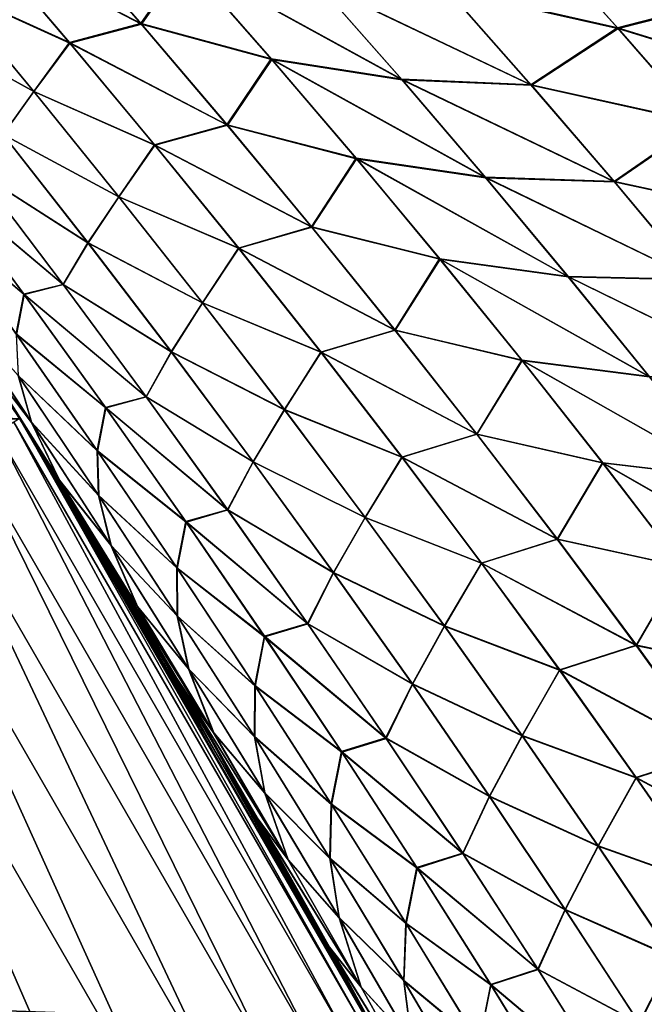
# Model space of a CAD drawing. Header units: metres. Extents: x -24 to 72, y -247 to 22.
# Tile 509 of 573: x 19.08 to 20.48, y 10.61 to 12.82. Entities that reach past the tile are written whole.
import ezdxf

# ---------------------------------------------------------------- set-up
doc = ezdxf.new("R2010")
doc.units = ezdxf.units.M
doc.layers.add('solid_509589_MEDIA_SW0001', color=7, linetype='CONTINUOUS')

msp = doc.modelspace()

# ---------------------------------------------------------------- linework, layer by layer
at = {"layer": 'solid_509589_MEDIA_SW0001'}
for points in [[(-19.081202, 11.923001), (-18.202648, 13.225469), (19.081202, 11.923001)], [(-18.202648, 13.225469), (18.202648, 13.225469), (19.081202, 11.923001)], [(18.987894, 12.071034, 60.585751), (19.081202, 11.923001), (18.202648, 13.225469)], [(19.156738, 13.036815, 64.671028), (19.353125, 12.81122, 64.572174), (18.998333, 12.996465, 64.256775)], [(19.452078, 12.953636, 65.018234), (19.353125, 12.81122, 64.572174), (19.156738, 13.036815, 64.671028)], [(18.999651, 12.995004, 104.745735), (19.354668, 12.809613, 104.430328), (19.158482, 13.034888, 104.331467)], [(19.158482, 13.034888, 104.331467), (19.354668, 12.809613, 104.430328), (19.453772, 12.951845, 103.984108)], [(18.998333, 12.996465, 64.256775), (19.192751, 12.768317, 64.163902), (18.918545, 12.893414, 63.812019)], [(18.919424, 12.892464, 105.190582), (19.193834, 12.767211, 104.838608), (18.999651, 12.995004, 104.745735)], [(19.353125, 12.81122, 64.572174), (19.192751, 12.768317, 64.163902), (18.998333, 12.996465, 64.256775)], [(18.999651, 12.995004, 104.745735), (19.193834, 12.767211, 104.838608), (19.354668, 12.809613, 104.430328)], [(20.235672, 13.011291, 66.111084), (20.423603, 12.801523, 65.992226), (20.039289, 12.888879, 65.707947)], [(20.040953, 12.887288, 103.29406), (20.425438, 12.799911, 103.009712), (20.237549, 13.009456, 102.8909)], [(20.694504, 12.872098, 66.344017), (20.423603, 12.801523, 65.992226), (20.235672, 13.011291, 66.111084)], [(20.237549, 13.009456, 102.8909), (20.425438, 12.799911, 103.009712), (20.697075, 12.869713, 102.658257)], [(19.452078, 12.953636, 65.018234), (19.645815, 12.732071, 64.914757), (19.353125, 12.81122, 64.572174)], [(19.354668, 12.809613, 104.430328), (19.647324, 12.730611, 104.087555), (19.453772, 12.951845, 103.984108)], [(19.938349, 12.685856, 65.255035), (19.645815, 12.732071, 64.914757), (19.452078, 12.953636, 65.018234)], [(19.746834, 12.904012, 65.363503), (19.938349, 12.685856, 65.255035), (19.452078, 12.953636, 65.018234)], [(19.453772, 12.951845, 103.984108), (19.939875, 12.684488, 103.747086), (19.748522, 12.902312, 103.638687)], [(19.453772, 12.951845, 103.984108), (19.647324, 12.730611, 104.087555), (19.939875, 12.684488, 103.747086)], [(20.229038, 12.673532, 65.594101), (19.938349, 12.685856, 65.255035), (19.746834, 12.904012, 65.363503)], [(20.039289, 12.888879, 65.707947), (20.229038, 12.673532, 65.594101), (19.746834, 12.904012, 65.363503)], [(18.918545, 12.893414, 63.812019), (19.112585, 12.658637, 63.723675), (18.849987, 12.80374, 63.370564)], [(18.850649, 12.803027, 105.632263), (19.113211, 12.658058, 105.278931), (18.919424, 12.892464, 105.190582)], [(19.192751, 12.768317, 64.163902), (19.112585, 12.658637, 63.723675), (18.918545, 12.893414, 63.812019)], [(18.919424, 12.892464, 105.190582), (19.113211, 12.658058, 105.278931), (19.193834, 12.767211, 104.838608)], [(19.748522, 12.902312, 103.638687), (20.230574, 12.672265, 103.407822), (20.040953, 12.887288, 103.29406)], [(19.748522, 12.902312, 103.638687), (19.939875, 12.684488, 103.747086), (20.230574, 12.672265, 103.407822)], [(20.423603, 12.801523, 65.992226), (20.229038, 12.673532, 65.594101), (20.039289, 12.888879, 65.707947)], [(20.040953, 12.887288, 103.29406), (20.230574, 12.672265, 103.407822), (20.425438, 12.799911, 103.009712)], [(20.694504, 12.872098, 66.344017), (20.879185, 12.661536, 66.219505), (20.423603, 12.801523, 65.992226)], [(20.425438, 12.799911, 103.009712), (20.881651, 12.659484, 102.782608), (20.697075, 12.869713, 102.658257)], [(19.112585, 12.658637, 63.723675), (19.043734, 12.561901, 63.286469), (18.849987, 12.80374, 63.370564)], [(18.850649, 12.803027, 105.632263), (19.044161, 12.561531, 105.716354), (19.113211, 12.658058, 105.278931)], [(19.353125, 12.81122, 64.572174), (19.546316, 12.583713, 64.473862), (19.192751, 12.768317, 64.163902)], [(19.193834, 12.767211, 104.838608), (19.547611, 12.582497, 104.52858), (19.354668, 12.809613, 104.430328)], [(19.645815, 12.732071, 64.914757), (19.546316, 12.583713, 64.473862), (19.353125, 12.81122, 64.572174)], [(19.354668, 12.809613, 104.430328), (19.547611, 12.582497, 104.52858), (19.647324, 12.730611, 104.087555)], [(20.423603, 12.801523, 65.992226), (20.60861, 12.589476, 65.874207), (20.229038, 12.673532, 65.594101)], [(20.230574, 12.672265, 103.407822), (20.610313, 12.588224, 103.127586), (20.425438, 12.799911, 103.009712)], [(20.879185, 12.661536, 66.219505), (20.60861, 12.589476, 65.874207), (20.423603, 12.801523, 65.992226)], [(20.425438, 12.799911, 103.009712), (20.610313, 12.588224, 103.127586), (20.881651, 12.659484, 102.782608)], [(19.192751, 12.768317, 64.163902), (19.384039, 12.538328, 64.071518), (19.112585, 12.658637, 63.723675)], [(19.113211, 12.658058, 105.278931), (19.384874, 12.537603, 104.930962), (19.193834, 12.767211, 104.838608)], [(19.546316, 12.583713, 64.473862), (19.384039, 12.538328, 64.071518), (19.192751, 12.768317, 64.163902)], [(19.193834, 12.767211, 104.838608), (19.384874, 12.537603, 104.930962), (19.547611, 12.582497, 104.52858)], [(19.645815, 12.732071, 64.914757), (19.836437, 12.508444, 64.811874), (19.546316, 12.583713, 64.473862)], [(19.547611, 12.582497, 104.52858), (19.837717, 12.50738, 104.190338), (19.647324, 12.730611, 104.087555)], [(20.126814, 12.465501, 65.14724), (19.836437, 12.508444, 64.811874), (19.645815, 12.732071, 64.914757)], [(19.938349, 12.685856, 65.255035), (20.126814, 12.465501, 65.14724), (19.645815, 12.732071, 64.914757)], [(19.647324, 12.730611, 104.087555), (20.128132, 12.464534, 103.854752), (19.939875, 12.684488, 103.747086)], [(19.647324, 12.730611, 104.087555), (19.837717, 12.50738, 104.190338), (20.128132, 12.464534, 103.854752)], [(20.415792, 12.455862, 65.480988), (20.126814, 12.465501, 65.14724), (19.938349, 12.685856, 65.255035)], [(20.229038, 12.673532, 65.594101), (20.415792, 12.455862, 65.480988), (19.938349, 12.685856, 65.255035)], [(19.939875, 12.684488, 103.747086), (20.417143, 12.454998, 103.520775), (20.230574, 12.672265, 103.407822)], [(19.939875, 12.684488, 103.747086), (20.128132, 12.464534, 103.854752), (20.417143, 12.454998, 103.520775)], [(20.60861, 12.589476, 65.874207), (20.415792, 12.455862, 65.480988), (20.229038, 12.673532, 65.594101)], [(20.230574, 12.672265, 103.407822), (20.417143, 12.454998, 103.520775), (20.610313, 12.588224, 103.127586)], [(19.112585, 12.658637, 63.723675), (19.303507, 12.421993, 63.635792), (19.043734, 12.561901, 63.286469)], [(19.044161, 12.561531, 105.716354), (19.303917, 12.421754, 105.366768), (19.113211, 12.658058, 105.278931)], [(19.384039, 12.538328, 64.071518), (19.303507, 12.421993, 63.635792), (19.112585, 12.658637, 63.723675)], [(19.113211, 12.658058, 105.278931), (19.303917, 12.421754, 105.366768), (19.384874, 12.537603, 104.930962)], [(19.546316, 12.583713, 64.473862), (19.736416, 12.354078, 64.376099), (19.384039, 12.538328, 64.071518)], [(19.384874, 12.537603, 104.930962), (19.737478, 12.353247, 104.626251), (19.547611, 12.582497, 104.52858)], [(19.836437, 12.508444, 64.811874), (19.736416, 12.354078, 64.376099), (19.546316, 12.583713, 64.473862)], [(19.547611, 12.582497, 104.52858), (19.737478, 12.353247, 104.626251), (19.837717, 12.50738, 104.190338)], [(20.60861, 12.589476, 65.874207), (20.79076, 12.37494, 65.756981), (20.415792, 12.455862, 65.480988)], [(20.417143, 12.454998, 103.520775), (20.792292, 12.374102, 103.244621), (20.610313, 12.588224, 103.127586)], [(19.043734, 12.561901, 63.286469), (19.234285, 12.318279, 63.202862), (18.988373, 12.47529, 62.851589)], [(18.988447, 12.475335, 106.151382), (19.234535, 12.318201, 105.799911), (19.044161, 12.561531, 105.716354)], [(19.303507, 12.421993, 63.635792), (19.234285, 12.318279, 63.202862), (19.043734, 12.561901, 63.286469)], [(19.044161, 12.561531, 105.716354), (19.234535, 12.318201, 105.799911), (19.303917, 12.421754, 105.366768)], [(19.384039, 12.538328, 64.071518), (19.572287, 12.306323, 63.979626), (19.303507, 12.421993, 63.635792)], [(19.303917, 12.421754, 105.366768), (19.572916, 12.305942, 105.022774), (19.384874, 12.537603, 104.930962)], [(19.736416, 12.354078, 64.376099), (19.572287, 12.306323, 63.979626), (19.384039, 12.538328, 64.071518)], [(19.384874, 12.537603, 104.930962), (19.572916, 12.305942, 105.022774), (19.737478, 12.353247, 104.626251)], [(19.836437, 12.508444, 64.811874), (20.024044, 12.282543, 64.709587), (19.736416, 12.354078, 64.376099)], [(19.737478, 12.353247, 104.626251), (20.02511, 12.281865, 104.292503), (19.837717, 12.50738, 104.190338)], [(20.312326, 12.242734, 65.040092), (20.024044, 12.282543, 64.709587), (19.836437, 12.508444, 64.811874)], [(20.126814, 12.465501, 65.14724), (20.312326, 12.242734, 65.040092), (19.836437, 12.508444, 64.811874)], [(19.837717, 12.50738, 104.190338), (20.313446, 12.242159, 103.961746), (20.128132, 12.464534, 103.854752)], [(19.837717, 12.50738, 104.190338), (20.02511, 12.281865, 104.292503), (20.313446, 12.242159, 103.961746)], [(18.903646, 12.456263, 106.566841), (19.178392, 12.224708, 106.23085), (18.988447, 12.475335, 106.151382)], [(18.988373, 12.47529, 62.851589), (19.178452, 12.22442, 62.772057), (18.904037, 12.455635, 62.436226)], [(19.234285, 12.318279, 63.202862), (19.178452, 12.22442, 62.772057), (18.988373, 12.47529, 62.851589)], [(18.988447, 12.475335, 106.151382), (19.178392, 12.224708, 106.23085), (19.234535, 12.318201, 105.799911)], [(20.599638, 12.235655, 65.368591), (20.312326, 12.242734, 65.040092), (20.126814, 12.465501, 65.14724)], [(20.415792, 12.455862, 65.480988), (20.599638, 12.235655, 65.368591), (20.126814, 12.465501, 65.14724)], [(20.128132, 12.464534, 103.854752), (20.600807, 12.23519, 103.632996), (20.417143, 12.454998, 103.520775)], [(20.128132, 12.464534, 103.854752), (20.313446, 12.242159, 103.961746), (20.600807, 12.23519, 103.632996)], [(18.887438, 12.374303, 107.001686), (19.090511, 12.202958, 106.641243), (18.903646, 12.456263, 106.566841)], [(18.904037, 12.455635, 62.436226), (19.091002, 12.202129, 62.361755), (18.888071, 12.373347, 62.001568)], [(18.903646, 12.456263, 106.566841), (19.090511, 12.202958, 106.641243), (19.178392, 12.224708, 106.23085)], [(19.178452, 12.22442, 62.772057), (19.091002, 12.202129, 62.361755), (18.904037, 12.455635, 62.436226)], [(20.79076, 12.37494, 65.756981), (20.599638, 12.235655, 65.368591), (20.415792, 12.455862, 65.480988)], [(20.417143, 12.454998, 103.520775), (20.600807, 12.23519, 103.632996), (20.792292, 12.374102, 103.244621)], [(19.303507, 12.421993, 63.635792), (19.491295, 12.183434, 63.548439), (19.234285, 12.318279, 63.202862)], [(19.234535, 12.318201, 105.799911), (19.491543, 12.183485, 105.454048), (19.303917, 12.421754, 105.366768)], [(19.572287, 12.306323, 63.979626), (19.491295, 12.183434, 63.548439), (19.303507, 12.421993, 63.635792)], [(19.303917, 12.421754, 105.366768), (19.491543, 12.183485, 105.454048), (19.572916, 12.305942, 105.022774)], [(18.887438, 12.374303, 107.001686), (19.073174, 12.11361, 107.072319), (19.090511, 12.202958, 106.641243)], [(19.091002, 12.202129, 62.361755), (19.073874, 12.112495, 61.930836), (18.888071, 12.373347, 62.001568)], [(19.736416, 12.354078, 64.376099), (19.923456, 12.12221, 64.278923), (19.572287, 12.306323, 63.979626)], [(19.572916, 12.305942, 105.022774), (19.924335, 12.121712, 104.723312), (19.737478, 12.353247, 104.626251)], [(20.024044, 12.282543, 64.709587), (19.923456, 12.12221, 64.278923), (19.736416, 12.354078, 64.376099)], [(19.737478, 12.353247, 104.626251), (19.924335, 12.121712, 104.723312), (20.02511, 12.281865, 104.292503)], [(19.178392, 12.224708, 106.23085), (19.421686, 12.07305, 105.882866), (19.234535, 12.318201, 105.799911)], [(19.234285, 12.318279, 63.202862), (19.421566, 12.072881, 63.119816), (19.178452, 12.22442, 62.772057)], [(19.491295, 12.183434, 63.548439), (19.421566, 12.072881, 63.119816), (19.234285, 12.318279, 63.202862)], [(19.234535, 12.318201, 105.799911), (19.421686, 12.07305, 105.882866), (19.491543, 12.183485, 105.454048)], [(19.572287, 12.306323, 63.979626), (19.757458, 12.072274, 63.888313), (19.491295, 12.183434, 63.548439)], [(19.491543, 12.183485, 105.454048), (19.757931, 12.072186, 105.113976), (19.572916, 12.305942, 105.022774)], [(19.923456, 12.12221, 64.278923), (19.757458, 12.072274, 63.888313), (19.572287, 12.306323, 63.979626)], [(19.572916, 12.305942, 105.022774), (19.757931, 12.072186, 105.113976), (19.924335, 12.121712, 104.723312)], [(20.024044, 12.282543, 64.709587), (20.208652, 12.054274, 64.607933), (19.923456, 12.12221, 64.278923)], [(19.924335, 12.121712, 104.723312), (20.209551, 12.05393, 104.394012), (20.02511, 12.281865, 104.292503)], [(20.494896, 12.017464, 64.933632), (20.208652, 12.054274, 64.607933), (20.024044, 12.282543, 64.709587)], [(20.312326, 12.242734, 65.040092), (20.494896, 12.017464, 64.933632), (20.024044, 12.282543, 64.709587)], [(20.02511, 12.281865, 104.292503), (20.495859, 12.017228, 104.068047), (20.313446, 12.242159, 103.961746)], [(20.02511, 12.281865, 104.292503), (20.209551, 12.05393, 104.394012), (20.495859, 12.017228, 104.068047)], [(20.780592, 12.012803, 65.25695), (20.494896, 12.017464, 64.933632), (20.312326, 12.242734, 65.040092)], [(20.599638, 12.235655, 65.368591), (20.780592, 12.012803, 65.25695), (20.312326, 12.242734, 65.040092)], [(20.313446, 12.242159, 103.961746), (20.781618, 12.012687, 103.744469), (20.600807, 12.23519, 103.632996)], [(20.313446, 12.242159, 103.961746), (20.495859, 12.017228, 104.068047), (20.781618, 12.012687, 103.744469)], [(19.090511, 12.202958, 106.641243), (19.364962, 11.972402, 106.309692), (19.178392, 12.224708, 106.23085)], [(19.178452, 12.22442, 62.772057), (19.36512, 11.971907, 62.693108), (19.091002, 12.202129, 62.361755)], [(19.178392, 12.224708, 106.23085), (19.364962, 11.972402, 106.309692), (19.421686, 12.07305, 105.882866)], [(19.421566, 12.072881, 63.119816), (19.36512, 11.971907, 62.693108), (19.178452, 12.22442, 62.772057)], [(19.073174, 12.11361, 107.072319), (19.273998, 11.948163, 106.715027), (19.090511, 12.202958, 106.641243)], [(19.091002, 12.202129, 62.361755), (19.274557, 11.947167, 62.287861), (19.073874, 12.112495, 61.930836)], [(19.090511, 12.202958, 106.641243), (19.273998, 11.948163, 106.715027), (19.364962, 11.972402, 106.309692)], [(19.36512, 11.971907, 62.693108), (19.274557, 11.947167, 62.287861), (19.091002, 12.202129, 62.361755)], [(18.925472, 12.190689, 107.869942), (19.107473, 11.91524, 107.933342), (19.077524, 12.020238, 107.5028)], [(18.991117, 12.067286, 108.305641), (19.107473, 11.91524, 107.933342), (18.925472, 12.190689, 107.869942)], [(18.9258, 12.190168, 61.13385), (19.107841, 11.91463, 61.070282), (18.991413, 12.066814, 60.698292)], [(19.078085, 12.019328, 61.500603), (19.107841, 11.91463, 61.070282), (18.9258, 12.190168, 61.13385)], [(19.491295, 12.183434, 63.548439), (19.675867, 11.942969, 63.461689), (19.421566, 12.072881, 63.119816)], [(19.421686, 12.07305, 105.882866), (19.675995, 11.94327, 105.54068), (19.491543, 12.183485, 105.454048)], [(19.757458, 12.072274, 63.888313), (19.675867, 11.942969, 63.461689), (19.491295, 12.183434, 63.548439)], [(19.491543, 12.183485, 105.454048), (19.675995, 11.94327, 105.54068), (19.757931, 12.072186, 105.113976)], [(19.073174, 12.11361, 107.072319), (19.255409, 11.851553, 107.142303), (19.273998, 11.948163, 106.715027)], [(19.077524, 12.020238, 107.5028), (19.255409, 11.851553, 107.142303), (19.073174, 12.11361, 107.072319)], [(19.073874, 12.112495, 61.930836), (19.256153, 11.850313, 61.860706), (19.078085, 12.019328, 61.500603)], [(19.274557, 11.947167, 62.287861), (19.256153, 11.850313, 61.860706), (19.073874, 12.112495, 61.930836)], [(19.923456, 12.12221, 64.278923), (20.107359, 11.888118, 64.182419), (19.757458, 12.072274, 63.888313)], [(19.757931, 12.072186, 105.113976), (20.108097, 11.887906, 104.819679), (19.924335, 12.121712, 104.723312)], [(20.208652, 12.054274, 64.607933), (20.107359, 11.888118, 64.182419), (19.923456, 12.12221, 64.278923)], [(19.924335, 12.121712, 104.723312), (20.108097, 11.887906, 104.819679), (20.209551, 12.05393, 104.394012)], [(18.987894, 12.071034, 60.585751), (19.140127, 11.828168, 60.439445), (19.081202, 11.923001)], [(19.170298, 11.784438, 60.638313), (19.140127, 11.828168, 60.439445), (18.987894, 12.071034, 60.585751)], [(18.991413, 12.066814, 60.698292), (19.170298, 11.784438, 60.638313), (18.987894, 12.071034, 60.585751)], [(18.991117, 12.067286, 108.305641), (18.99041, 12.067077, 108.420982), (19.169985, 11.784954, 108.365402)], [(19.14155, 11.825863, 108.566078), (18.99041, 12.067077, 108.420982), (19.081081, 11.923183, 130.73114)], [(19.169985, 11.784954, 108.365402), (18.99041, 12.067077, 108.420982), (19.14155, 11.825863, 108.566078)], [(18.991117, 12.067286, 108.305641), (19.169985, 11.784954, 108.365402), (19.107473, 11.91524, 107.933342)], [(19.107841, 11.91463, 61.070282), (19.170298, 11.784438, 60.638313), (18.991413, 12.066814, 60.698292)], [(19.364962, 11.972402, 106.309692), (19.605513, 11.826094, 105.965157), (19.421686, 12.07305, 105.882866)], [(19.421566, 12.072881, 63.119816), (19.60549, 11.825714, 63.037399), (19.36512, 11.971907, 62.693108)], [(19.675867, 11.942969, 63.461689), (19.60549, 11.825714, 63.037399), (19.421566, 12.072881, 63.119816)], [(19.421686, 12.07305, 105.882866), (19.605513, 11.826094, 105.965157), (19.675995, 11.94327, 105.54068)], [(19.757458, 12.072274, 63.888313), (19.93947, 11.836195, 63.797653), (19.675867, 11.942969, 63.461689)], [(19.675995, 11.94327, 105.54068), (19.939825, 11.836361, 105.204514), (19.757931, 12.072186, 105.113976)], [(20.107359, 11.888118, 64.182419), (19.93947, 11.836195, 63.797653), (19.757458, 12.072274, 63.888313)], [(19.757931, 12.072186, 105.113976), (19.939825, 11.836361, 105.204514), (20.108097, 11.887906, 104.819679)], [(20.208652, 12.054274, 64.607933), (20.390182, 11.823651, 64.507019), (20.107359, 11.888118, 64.182419)], [(20.108097, 11.887906, 104.819679), (20.390951, 11.823597, 104.494781), (20.209551, 12.05393, 104.394012)], [(20.674442, 11.789707, 64.827972), (20.390182, 11.823651, 64.507019), (20.208652, 12.054274, 64.607933)], [(20.494896, 12.017464, 64.933632), (20.674442, 11.789707, 64.827972), (20.208652, 12.054274, 64.607933)], [(20.209551, 12.05393, 104.394012), (20.675285, 11.789763, 104.173553), (20.495859, 12.017228, 104.068047)], [(20.209551, 12.05393, 104.394012), (20.390951, 11.823597, 104.494781), (20.675285, 11.789763, 104.173553)], [(19.077524, 12.020238, 107.5028), (19.258104, 11.750862, 107.569107), (19.255409, 11.851553, 107.142303)], [(19.107473, 11.91524, 107.933342), (19.258104, 11.750862, 107.569107), (19.077524, 12.020238, 107.5028)], [(19.078085, 12.019328, 61.500603), (19.258698, 11.749862, 61.434128), (19.107841, 11.91463, 61.070282)], [(19.256153, 11.850313, 61.860706), (19.258698, 11.749862, 61.434128), (19.078085, 12.019328, 61.500603)], [(19.273998, 11.948163, 106.715027), (19.548065, 11.718422, 106.387848), (19.364962, 11.972402, 106.309692)], [(19.36512, 11.971907, 62.693108), (19.548298, 11.717756, 62.614807), (19.274557, 11.947167, 62.287861)], [(19.364962, 11.972402, 106.309692), (19.548065, 11.718422, 106.387848), (19.605513, 11.826094, 105.965157)], [(19.60549, 11.825714, 63.037399), (19.548298, 11.717756, 62.614807), (19.36512, 11.971907, 62.693108)], [(19.255409, 11.851553, 107.142303), (19.454039, 11.691872, 106.788132), (19.273998, 11.948163, 106.715027)], [(19.274557, 11.947167, 62.287861), (19.454645, 11.690742, 62.214603), (19.256153, 11.850313, 61.860706)], [(19.273998, 11.948163, 106.715027), (19.454039, 11.691872, 106.788132), (19.548065, 11.718422, 106.387848)], [(19.548298, 11.717756, 62.614807), (19.454645, 11.690742, 62.214603), (19.274557, 11.947167, 62.287861)], [(19.675867, 11.942969, 63.461689), (19.85714, 11.700613, 63.375618), (19.60549, 11.825714, 63.037399)], [(19.605513, 11.826094, 105.965157), (19.857178, 11.701124, 105.626617), (19.675995, 11.94327, 105.54068)], [(19.93947, 11.836195, 63.797653), (19.85714, 11.700613, 63.375618), (19.675867, 11.942969, 63.461689)], [(19.675995, 11.94327, 105.54068), (19.857178, 11.701124, 105.626617), (19.939825, 11.836361, 105.204514)], [(-19.866144, 10.563422), (-19.081202, 11.923001), (19.866144, 10.563422)], [(-19.081202, 11.923001), (19.081202, 11.923001), (19.866144, 10.563422)], [(19.068312, 11.915203, 130.963501), (19.030161, 11.891364, 131.192184), (19.813303, 10.534921, 131.192184)], [(19.853024, 10.55604, 130.963501), (19.081081, 11.923183, 130.73114), (19.068312, 11.915203, 130.963501)], [(19.853024, 10.55604, 130.963501), (19.068312, 11.915203, 130.963501), (19.813303, 10.534921, 131.192184)], [(19.14155, 11.825863, 108.566078), (19.081081, 11.923183, 130.73114), (19.866322, 10.56311, 130.73114)], [(19.853024, 10.55604, 130.963501), (19.866322, 10.56311, 130.73114), (19.081081, 11.923183, 130.73114)], [(19.84893, 10.595753, 59.769241), (19.866144, 10.563422), (19.081202, 11.923001)], [(19.714254, 10.844271, 59.895226), (19.84893, 10.595753, 59.769241), (19.081202, 11.923001)], [(19.576023, 11.091858, 60.025181), (19.714254, 10.844271, 59.895226), (19.081202, 11.923001)], [(19.447649, 11.31543, 60.146431), (19.576023, 11.091858, 60.025181), (19.081202, 11.923001)], [(19.434237, 11.33845, 60.159134), (19.447649, 11.31543, 60.146431), (19.081202, 11.923001)], [(19.288925, 11.583928, 60.297192), (19.434237, 11.33845, 60.159134), (19.081202, 11.923001)], [(19.140127, 11.828168, 60.439445), (19.288925, 11.583928, 60.297192), (19.081202, 11.923001)], [(19.107473, 11.91524, 107.933342), (19.285805, 11.638654, 107.996002), (19.258104, 11.750862, 107.569107)], [(19.169985, 11.784954, 108.365402), (19.285805, 11.638654, 107.996002), (19.107473, 11.91524, 107.933342)], [(19.107841, 11.91463, 61.070282), (19.28619, 11.637992, 61.007404), (19.170298, 11.784438, 60.638313)], [(19.258698, 11.749862, 61.434128), (19.28619, 11.637992, 61.007404), (19.107841, 11.91463, 61.070282)], [(19.030161, 11.891364, 131.192184), (18.967272, 11.852066, 131.413147), (19.747826, 10.500106, 131.413147)], [(19.813303, 10.534921, 131.192184), (19.030161, 11.891364, 131.192184), (19.747826, 10.500106, 131.413147)], [(20.107359, 11.888118, 64.182419), (20.28804, 11.651818, 64.086678), (19.93947, 11.836195, 63.797653)], [(19.939825, 11.836361, 105.204514), (20.288666, 11.651855, 104.915268), (20.108097, 11.887906, 104.819679)], [(20.390182, 11.823651, 64.507019), (20.28804, 11.651818, 64.086678), (20.107359, 11.888118, 64.182419)], [(20.108097, 11.887906, 104.819679), (20.288666, 11.651855, 104.915268), (20.390951, 11.823597, 104.494781)], [(18.967272, 11.852066, 131.413147), (18.880695, 11.797969, 131.622665), (19.657688, 10.452178, 131.622665)], [(19.747826, 10.500106, 131.413147), (18.967272, 11.852066, 131.413147), (19.657688, 10.452178, 131.622665)], [(19.255409, 11.851553, 107.142303), (19.434107, 11.58811, 107.211594), (19.454039, 11.691872, 106.788132)], [(19.258104, 11.750862, 107.569107), (19.434107, 11.58811, 107.211594), (19.255409, 11.851553, 107.142303)], [(19.256153, 11.850313, 61.860706), (19.434872, 11.586781, 61.791252), (19.258698, 11.749862, 61.434128)], [(19.454645, 11.690742, 62.214603), (19.434872, 11.586781, 61.791252), (19.256153, 11.850313, 61.860706)], [(19.345425, 11.501077, 60.579067), (19.288925, 11.583928, 60.297192), (19.140127, 11.828168, 60.439445)], [(19.170298, 11.784438, 60.638313), (19.345425, 11.501077, 60.579067), (19.140127, 11.828168, 60.439445)], [(19.28941, 11.583121, 108.707222), (19.14155, 11.825863, 108.566078), (19.866322, 10.56311, 130.73114)], [(19.345119, 11.501599, 108.424377), (19.14155, 11.825863, 108.566078), (19.28941, 11.583121, 108.707222)], [(19.169985, 11.784954, 108.365402), (19.14155, 11.825863, 108.566078), (19.345119, 11.501599, 108.424377)], [(19.548065, 11.718422, 106.387848), (19.785931, 11.577339, 106.04673), (19.605513, 11.826094, 105.965157)], [(19.60549, 11.825714, 63.037399), (19.785986, 11.576782, 62.955677), (19.548298, 11.717756, 62.614807)], [(19.85714, 11.700613, 63.375618), (19.785986, 11.576782, 62.955677), (19.60549, 11.825714, 63.037399)], [(19.605513, 11.826094, 105.965157), (19.785931, 11.577339, 106.04673), (19.857178, 11.701124, 105.626617)], [(19.93947, 11.836195, 63.797653), (20.11824, 11.5981, 63.707722), (19.85714, 11.700613, 63.375618)], [(19.857178, 11.701124, 105.626617), (20.1185, 11.598483, 105.294296), (19.939825, 11.836361, 105.204514)], [(20.28804, 11.651818, 64.086678), (20.11824, 11.5981, 63.707722), (19.93947, 11.836195, 63.797653)], [(19.939825, 11.836361, 105.204514), (20.1185, 11.598483, 105.294296), (20.288666, 11.651855, 104.915268)], [(20.390182, 11.823651, 64.507019), (20.568544, 11.590697, 64.406929), (20.28804, 11.651818, 64.086678)], [(20.288666, 11.651855, 104.915268), (20.569208, 11.590891, 104.594719), (20.390951, 11.823597, 104.494781)], [(20.850878, 11.559485, 64.72319), (20.568544, 11.590697, 64.406929), (20.390182, 11.823651, 64.507019)], [(20.674442, 11.789707, 64.827972), (20.850878, 11.559485, 64.72319), (20.390182, 11.823651, 64.507019)], [(20.390951, 11.823597, 104.494781), (20.851622, 11.559795, 104.278175), (20.675285, 11.789763, 104.173553)], [(20.390951, 11.823597, 104.494781), (20.569208, 11.590891, 104.594719), (20.851622, 11.559795, 104.278175)], [(18.880695, 11.797969, 131.622665), (18.771889, 11.729978, 131.817245), (19.544403, 10.391943, 131.817245)], [(19.657688, 10.452178, 131.622665), (18.880695, 11.797969, 131.622665), (19.544403, 10.391943, 131.817245)], [(19.169985, 11.784954, 108.365402), (19.345119, 11.501599, 108.424377), (19.285805, 11.638654, 107.996002)], [(19.28619, 11.637992, 61.007404), (19.345425, 11.501077, 60.579067), (19.170298, 11.784438, 60.638313)], [(18.771889, 11.729978, 131.817245), (18.64267, 11.649233, 131.993607), (19.409866, 10.32041, 131.993607)], [(19.544403, 10.391943, 131.817245), (18.771889, 11.729978, 131.817245), (19.409866, 10.32041, 131.993607)], [(19.258104, 11.750862, 107.569107), (19.435059, 11.480211, 107.634659), (19.434107, 11.58811, 107.211594)], [(19.285805, 11.638654, 107.996002), (19.435059, 11.480211, 107.634659), (19.258104, 11.750862, 107.569107)], [(19.258698, 11.749862, 61.434128), (19.435658, 11.479159, 61.368366), (19.28619, 11.637992, 61.007404)], [(19.434872, 11.586781, 61.791252), (19.435658, 11.479159, 61.368366), (19.258698, 11.749862, 61.434128)], [(19.454039, 11.691872, 106.788132), (19.72765, 11.462757, 106.465256), (19.548065, 11.718422, 106.387848)], [(19.548298, 11.717756, 62.614807), (19.727936, 11.461956, 62.537235), (19.454645, 11.690742, 62.214603)], [(19.548065, 11.718422, 106.387848), (19.72765, 11.462757, 106.465256), (19.785931, 11.577339, 106.04673)], [(19.785986, 11.576782, 62.955677), (19.727936, 11.461956, 62.537235), (19.548298, 11.717756, 62.614807)], [(19.434107, 11.58811, 107.211594), (19.63059, 11.434065, 106.860512), (19.454039, 11.691872, 106.788132)], [(19.454645, 11.690742, 62.214603), (19.631224, 11.432839, 62.142056), (19.434872, 11.586781, 61.791252)], [(19.454039, 11.691872, 106.788132), (19.63059, 11.434065, 106.860512), (19.72765, 11.462757, 106.465256)], [(19.727936, 11.461956, 62.537235), (19.631224, 11.432839, 62.142056), (19.454645, 11.690742, 62.214603)], [(19.785931, 11.577339, 106.04673), (20.035009, 11.457056, 105.711792), (19.857178, 11.701124, 105.626617)], [(19.85714, 11.700613, 63.375618), (20.035046, 11.456367, 63.290295), (19.785986, 11.576782, 62.955677)], [(20.11824, 11.5981, 63.707722), (20.035046, 11.456367, 63.290295), (19.85714, 11.700613, 63.375618)], [(19.857178, 11.701124, 105.626617), (20.035009, 11.457056, 105.711792), (20.1185, 11.598483, 105.294296)], [(18.64267, 11.649233, 131.993607), (18.495209, 11.55709, 132.148819), (19.256338, 10.238776, 132.148819)], [(19.409866, 10.32041, 131.993607), (18.64267, 11.649233, 131.993607), (19.256338, 10.238776, 132.148819)], [(20.28804, 11.651818, 64.086678), (20.465414, 11.413327, 63.991776), (20.11824, 11.5981, 63.707722)], [(20.1185, 11.598483, 105.294296), (20.465944, 11.413575, 105.01001), (20.288666, 11.651855, 104.915268)], [(20.568544, 11.590697, 64.406929), (20.465414, 11.413327, 63.991776), (20.28804, 11.651818, 64.086678)], [(20.288666, 11.651855, 104.915268), (20.465944, 11.413575, 105.01001), (20.569208, 11.590891, 104.594719)], [(19.285805, 11.638654, 107.996002), (19.46043, 11.360907, 108.057869), (19.435059, 11.480211, 107.634659)], [(19.345119, 11.501599, 108.424377), (19.46043, 11.360907, 108.057869), (19.285805, 11.638654, 107.996002)], [(19.28619, 11.637992, 61.007404), (19.460804, 11.360231, 60.945278), (19.345425, 11.501077, 60.579067)], [(19.435658, 11.479159, 61.368366), (19.460804, 11.360231, 60.945278), (19.28619, 11.637992, 61.007404)], [(20.035009, 11.457056, 105.711792), (20.293882, 11.358558, 105.383263), (20.1185, 11.598483, 105.294296)], [(20.11824, 11.5981, 63.707722), (20.293699, 11.357993, 63.618599), (20.035046, 11.456367, 63.290295)], [(20.465414, 11.413327, 63.991776), (20.293699, 11.357993, 63.618599), (20.11824, 11.5981, 63.707722)], [(20.1185, 11.598483, 105.294296), (20.293882, 11.358558, 105.383263), (20.465944, 11.413575, 105.01001)], [(19.516752, 11.216717, 60.520626), (19.434237, 11.33845, 60.159134), (19.288925, 11.583928, 60.297192)], [(19.345425, 11.501077, 60.579067), (19.516752, 11.216717, 60.520626), (19.288925, 11.583928, 60.297192)], [(19.433889, 11.339046, 108.844215), (19.28941, 11.583121, 108.707222), (19.866322, 10.56311, 130.73114)], [(19.516478, 11.21721, 108.482513), (19.28941, 11.583121, 108.707222), (19.433889, 11.339046, 108.844215)], [(19.345119, 11.501599, 108.424377), (19.28941, 11.583121, 108.707222), (19.516478, 11.21721, 108.482513)], [(19.434107, 11.58811, 107.211594), (19.609222, 11.323261, 107.280098), (19.63059, 11.434065, 106.860512)], [(19.435059, 11.480211, 107.634659), (19.609222, 11.323261, 107.280098), (19.434107, 11.58811, 107.211594)], [(19.434872, 11.586781, 61.791252), (19.609985, 11.321882, 61.722538), (19.435658, 11.479159, 61.368366)], [(19.631224, 11.432839, 62.142056), (19.609985, 11.321882, 61.722538), (19.434872, 11.586781, 61.791252)], [(19.72765, 11.462757, 106.465256), (19.962891, 11.326771, 106.127502), (19.785931, 11.577339, 106.04673)], [(19.785986, 11.576782, 62.955677), (19.963003, 11.326076, 62.874733), (19.727936, 11.461956, 62.537235)], [(19.785931, 11.577339, 106.04673), (19.962891, 11.326771, 106.127502), (20.035009, 11.457056, 105.711792)], [(20.035046, 11.456367, 63.290295), (19.963003, 11.326076, 62.874733), (19.785986, 11.576782, 62.955677)], [(20.568544, 11.590697, 64.406929), (20.74366, 11.355425, 64.307739), (20.465414, 11.413327, 63.991776)], [(20.465944, 11.413575, 105.01001), (20.744232, 11.355832, 104.693748), (20.569208, 11.590891, 104.594719)], [(18.495209, 11.55709, 132.148819), (18.331978, 11.455091, 132.280243), (19.08639, 10.148414, 132.280243)], [(19.256338, 10.238776, 132.148819), (18.495209, 11.55709, 132.148819), (19.08639, 10.148414, 132.280243)], [(19.345119, 11.501599, 108.424377), (19.516478, 11.21721, 108.482513), (19.46043, 11.360907, 108.057869)], [(19.460804, 11.360231, 60.945278), (19.516752, 11.216717, 60.520626), (19.345425, 11.501077, 60.579067)], [(19.435059, 11.480211, 107.634659), (19.608341, 11.208266, 107.699402), (19.609222, 11.323261, 107.280098)], [(19.46043, 11.360907, 108.057869), (19.608341, 11.208266, 107.699402), (19.435059, 11.480211, 107.634659)], [(19.435658, 11.479159, 61.368366), (19.608919, 11.207205, 61.303383), (19.460804, 11.360231, 60.945278)], [(19.609985, 11.321882, 61.722538), (19.608919, 11.207205, 61.303383), (19.435658, 11.479159, 61.368366)], [(19.08639, 10.148414, 132.280243), (18.331978, 11.455091, 132.280243), (18.902872, 10.050835, 132.385696)], [(19.63059, 11.434065, 106.860512), (19.903671, 11.205389, 106.54184), (19.72765, 11.462757, 106.465256)], [(19.727936, 11.461956, 62.537235), (19.903986, 11.204494, 62.460464), (19.631224, 11.432839, 62.142056)], [(19.72765, 11.462757, 106.465256), (19.903671, 11.205389, 106.54184), (19.962891, 11.326771, 106.127502)], [(19.963003, 11.326076, 62.874733), (19.903986, 11.204494, 62.460464), (19.727936, 11.461956, 62.537235)], [(19.962891, 11.326771, 106.127502), (20.209442, 11.211051, 105.79612), (20.035009, 11.457056, 105.711792)], [(20.035046, 11.456367, 63.290295), (20.209534, 11.210224, 63.205803), (19.963003, 11.326076, 62.874733)], [(20.035009, 11.457056, 105.711792), (20.209442, 11.211051, 105.79612), (20.293882, 11.358558, 105.383263)], [(20.293699, 11.357993, 63.618599), (20.209534, 11.210224, 63.205803), (20.035046, 11.456367, 63.290295)], [(19.609222, 11.323261, 107.280098), (19.803616, 11.174722, 106.932076), (19.63059, 11.434065, 106.860512)], [(19.631224, 11.432839, 62.142056), (19.804249, 11.173443, 62.070286), (19.609985, 11.321882, 61.722538)], [(19.63059, 11.434065, 106.860512), (19.803616, 11.174722, 106.932076), (19.903671, 11.205389, 106.54184)], [(19.903986, 11.204494, 62.460464), (19.804249, 11.173443, 62.070286), (19.631224, 11.432839, 62.142056)], [(20.465414, 11.413327, 63.991776), (20.639423, 11.172641, 63.897804), (20.293699, 11.357993, 63.618599)], [(20.293882, 11.358558, 105.383263), (20.639874, 11.173062, 105.103821), (20.465944, 11.413575, 105.01001)], [(20.74366, 11.355425, 64.307739), (20.639423, 11.172641, 63.897804), (20.465414, 11.413327, 63.991776)], [(20.465944, 11.413575, 105.01001), (20.639874, 11.173062, 105.103821), (20.744232, 11.355832, 104.693748)], [(19.46043, 11.360907, 108.057869), (19.631298, 11.081989, 108.118889), (19.608341, 11.208266, 107.699402)], [(19.516478, 11.21721, 108.482513), (19.631298, 11.081989, 108.118889), (19.46043, 11.360907, 108.057869)], [(19.460804, 11.360231, 60.945278), (19.631639, 11.081341, 60.883976), (19.516752, 11.216717, 60.520626)], [(19.608919, 11.207205, 61.303383), (19.631639, 11.081341, 60.883976), (19.460804, 11.360231, 60.945278)], [(20.209442, 11.211051, 105.79612), (20.465925, 11.116574, 105.471344), (20.293882, 11.358558, 105.383263)], [(20.293699, 11.357993, 63.618599), (20.465801, 11.115868, 63.530361), (20.209534, 11.210224, 63.205803)], [(20.639423, 11.172641, 63.897804), (20.465801, 11.115868, 63.530361), (20.293699, 11.357993, 63.618599)], [(20.293882, 11.358558, 105.383263), (20.465925, 11.116574, 105.471344), (20.639874, 11.173062, 105.103821)], [(19.447271, 11.316078, 108.856865), (19.433889, 11.339046, 108.844215), (19.866322, 10.56311, 130.73114)], [(19.516478, 11.21721, 108.482513), (19.433889, 11.339046, 108.844215), (19.447271, 11.316078, 108.856865)], [(19.684229, 10.931354, 60.463055), (19.447649, 11.31543, 60.146431), (19.434237, 11.33845, 60.159134)], [(19.516752, 11.216717, 60.520626), (19.684229, 10.931354, 60.463055), (19.434237, 11.33845, 60.159134)], [(19.574989, 11.093682, 108.977203), (19.447271, 11.316078, 108.856865), (19.866322, 10.56311, 130.73114)], [(19.613785, 11.026163, 108.910973), (19.447271, 11.316078, 108.856865), (19.574989, 11.093682, 108.977203)], [(19.516478, 11.21721, 108.482513), (19.447271, 11.316078, 108.856865), (19.684004, 10.931781, 108.539757)], [(19.613785, 11.026163, 108.910973), (19.684004, 10.931781, 108.539757), (19.447271, 11.316078, 108.856865)], [(19.614103, 11.025595, 60.091969), (19.576023, 11.091858, 60.025181), (19.447649, 11.31543, 60.146431)], [(19.684229, 10.931354, 60.463055), (19.614103, 11.025595, 60.091969), (19.447649, 11.31543, 60.146431)], [(19.608341, 11.208266, 107.699402), (19.780714, 11.056989, 107.347771), (19.609222, 11.323261, 107.280098)], [(19.609985, 11.321882, 61.722538), (19.781448, 11.055605, 61.65464), (19.608919, 11.207205, 61.303383)], [(19.609222, 11.323261, 107.280098), (19.780714, 11.056989, 107.347771), (19.803616, 11.174722, 106.932076)], [(19.804249, 11.173443, 62.070286), (19.781448, 11.055605, 61.65464), (19.609985, 11.321882, 61.722538)], [(19.903671, 11.205389, 106.54184), (20.136349, 11.074375, 106.207413), (19.962891, 11.326771, 106.127502)], [(19.963003, 11.326076, 62.874733), (20.136496, 11.073585, 62.794643), (19.903986, 11.204494, 62.460464)], [(19.962891, 11.326771, 106.127502), (20.136349, 11.074375, 106.207413), (20.209442, 11.211051, 105.79612)], [(20.209534, 11.210224, 63.205803), (20.136496, 11.073585, 62.794643), (19.963003, 11.326076, 62.874733)], [(19.516478, 11.21721, 108.482513), (19.684004, 10.931781, 108.539757), (19.631298, 11.081989, 108.118889)], [(19.631639, 11.081341, 60.883976), (19.684229, 10.931354, 60.463055), (19.516752, 11.216717, 60.520626)], [(19.608341, 11.208266, 107.699402), (19.777905, 10.935023, 107.76326), (19.780714, 11.056989, 107.347771)], [(19.631298, 11.081989, 108.118889), (19.777905, 10.935023, 107.76326), (19.608341, 11.208266, 107.699402)], [(19.608919, 11.207205, 61.303383), (19.778439, 10.933993, 61.239254), (19.631639, 11.081341, 60.883976)], [(19.781448, 11.055605, 61.65464), (19.778439, 10.933993, 61.239254), (19.608919, 11.207205, 61.303383)], [(19.803616, 11.174722, 106.932076), (20.076084, 10.9463, 106.617531), (19.903671, 11.205389, 106.54184)], [(19.903986, 11.204494, 62.460464), (20.076403, 10.945359, 62.384575), (19.804249, 11.173443, 62.070286)], [(19.903671, 11.205389, 106.54184), (20.076084, 10.9463, 106.617531), (20.136349, 11.074375, 106.207413)], [(20.136496, 11.073585, 62.794643), (20.076403, 10.945359, 62.384575), (19.903986, 11.204494, 62.460464)], [(20.136349, 11.074375, 106.207413), (20.380434, 10.963095, 105.879532), (20.209442, 11.211051, 105.79612)], [(20.209534, 11.210224, 63.205803), (20.380556, 10.962176, 63.122219), (20.136496, 11.073585, 62.794643)], [(20.209442, 11.211051, 105.79612), (20.380434, 10.963095, 105.879532), (20.465925, 11.116574, 105.471344)], [(20.465801, 11.115868, 63.530361), (20.380556, 10.962176, 63.122219), (20.209534, 11.210224, 63.205803)], [(19.780714, 11.056989, 107.347771), (19.973066, 10.913834, 107.002777), (19.803616, 11.174722, 106.932076)], [(19.804249, 11.173443, 62.070286), (19.973673, 10.912545, 61.999374), (19.781448, 11.055605, 61.65464)], [(19.803616, 11.174722, 106.932076), (19.973066, 10.913834, 107.002777), (20.076084, 10.9463, 106.617531)], [(20.076403, 10.945359, 62.384575), (19.973673, 10.912545, 61.999374), (19.804249, 11.173443, 62.070286)], [(20.639423, 11.172641, 63.897804), (20.81002, 10.929758, 63.804844), (20.465801, 11.115868, 63.530361)], [(20.465925, 11.116574, 105.471344), (20.810408, 10.930305, 105.196617), (20.639874, 11.173062, 105.103821)], [(20.380434, 10.963095, 105.879532), (20.634579, 10.872519, 105.558449), (20.465925, 11.116574, 105.471344)], [(20.465801, 11.115868, 63.530361), (20.634497, 10.871718, 63.443089), (20.380556, 10.962176, 63.122219)], [(20.81002, 10.929758, 63.804844), (20.634497, 10.871718, 63.443089), (20.465801, 11.115868, 63.530361)], [(20.465925, 11.116574, 105.471344), (20.634579, 10.872519, 105.558449), (20.810408, 10.930305, 105.196617)], [(19.712711, 10.847075, 109.106323), (19.574989, 11.093682, 108.977203), (19.866322, 10.56311, 130.73114)], [(19.613785, 11.026163, 108.910973), (19.574989, 11.093682, 108.977203), (19.712711, 10.847075, 109.106323)], [(19.614103, 11.025595, 60.091969), (19.714254, 10.844271, 59.895226), (19.576023, 11.091858, 60.025181)], [(19.631298, 11.081989, 108.118889), (19.798353, 10.801903, 108.178986), (19.777905, 10.935023, 107.76326)], [(19.684004, 10.931781, 108.539757), (19.798353, 10.801903, 108.178986), (19.631298, 11.081989, 108.118889)], [(19.631639, 11.081341, 60.883976), (19.798643, 10.801318, 60.82357), (19.684229, 10.931354, 60.463055)], [(19.778439, 10.933993, 61.239254), (19.798643, 10.801318, 60.82357), (19.631639, 11.081341, 60.883976)], [(20.076084, 10.9463, 106.617531), (20.306257, 10.820138, 106.286385), (20.136349, 11.074375, 106.207413)], [(20.136496, 11.073585, 62.794643), (20.306414, 10.819302, 62.715485), (20.076403, 10.945359, 62.384575)], [(20.136349, 11.074375, 106.207413), (20.306257, 10.820138, 106.286385), (20.380434, 10.963095, 105.879532)], [(20.380556, 10.962176, 63.122219), (20.306414, 10.819302, 62.715485), (20.136496, 11.073585, 62.794643)], [(19.777905, 10.935023, 107.76326), (19.948528, 10.789296, 107.414536), (19.780714, 11.056989, 107.347771)], [(19.781448, 11.055605, 61.65464), (19.949211, 10.787949, 61.587631), (19.778439, 10.933993, 61.239254)], [(19.780714, 11.056989, 107.347771), (19.948528, 10.789296, 107.414536), (19.973066, 10.913834, 107.002777)], [(19.973673, 10.912545, 61.999374), (19.949211, 10.787949, 61.587631), (19.781448, 11.055605, 61.65464)], [(19.613785, 11.026163, 108.910973), (19.712711, 10.847075, 109.106323), (19.776432, 10.735317, 108.964226)], [(19.613785, 11.026163, 108.910973), (19.847639, 10.645308, 108.596039), (19.684004, 10.931781, 108.539757)], [(19.613785, 11.026163, 108.910973), (19.776432, 10.735317, 108.964226), (19.847639, 10.645308, 108.596039)], [(19.614103, 11.025595, 60.091969), (19.776682, 10.734857, 60.038342), (19.714254, 10.844271, 59.895226)], [(19.847801, 10.644979, 60.406418), (19.776682, 10.734857, 60.038342), (19.614103, 11.025595, 60.091969)], [(19.684229, 10.931354, 60.463055), (19.847801, 10.644979, 60.406418), (19.614103, 11.025595, 60.091969)], [(20.306257, 10.820138, 106.286385), (20.54793, 10.713181, 105.961952), (20.380434, 10.963095, 105.879532)], [(20.380556, 10.962176, 63.122219), (20.548061, 10.71222, 63.039619), (20.306414, 10.819302, 62.715485)], [(20.380434, 10.963095, 105.879532), (20.54793, 10.713181, 105.961952), (20.634579, 10.872519, 105.558449)], [(20.634497, 10.871718, 63.443089), (20.548061, 10.71222, 63.039619), (20.380556, 10.962176, 63.122219)], [(19.777905, 10.935023, 107.76326), (19.943687, 10.660485, 107.82618), (19.948528, 10.789296, 107.414536)], [(19.798353, 10.801903, 108.178986), (19.943687, 10.660485, 107.82618), (19.777905, 10.935023, 107.76326)], [(19.778439, 10.933993, 61.239254), (19.94416, 10.659526, 61.176052), (19.798643, 10.801318, 60.82357)], [(19.949211, 10.787949, 61.587631), (19.94416, 10.659526, 61.176052), (19.778439, 10.933993, 61.239254)], [(19.973066, 10.913834, 107.002777), (20.244833, 10.685493, 106.692245), (20.076084, 10.9463, 106.617531)], [(20.076403, 10.945359, 62.384575), (20.245131, 10.684554, 62.309647), (19.973673, 10.912545, 61.999374)], [(20.076084, 10.9463, 106.617531), (20.244833, 10.685493, 106.692245), (20.306257, 10.820138, 106.286385)], [(20.306414, 10.819302, 62.715485), (20.245131, 10.684554, 62.309647), (20.076403, 10.945359, 62.384575)], [(19.684004, 10.931781, 108.539757), (19.847639, 10.645308, 108.596039), (19.798353, 10.801903, 108.178986)], [(19.798643, 10.801318, 60.82357), (19.847801, 10.644979, 60.406418), (19.684229, 10.931354, 60.463055)], [(19.948528, 10.789296, 107.414536), (20.138885, 10.651405, 107.072525), (19.973066, 10.913834, 107.002777)], [(19.973673, 10.912545, 61.999374), (20.139446, 10.650153, 61.929398), (19.949211, 10.787949, 61.587631)], [(19.973066, 10.913834, 107.002777), (20.138885, 10.651405, 107.072525), (20.244833, 10.685493, 106.692245)], [(20.245131, 10.684554, 62.309647), (20.139446, 10.650153, 61.929398), (19.973673, 10.912545, 61.999374)], [(19.847075, 10.599227, 109.231628), (19.712711, 10.847075, 109.106323), (19.866322, 10.56311, 130.73114)], [(19.776432, 10.735317, 108.964226), (19.712711, 10.847075, 109.106323), (19.847075, 10.599227, 109.231628)], [(19.776682, 10.734857, 60.038342), (19.84893, 10.595753, 59.769241), (19.714254, 10.844271, 59.895226)], [(19.798353, 10.801903, 108.178986), (19.961535, 10.520646, 108.238106), (19.943687, 10.660485, 107.82618)], [(19.847639, 10.645308, 108.596039), (19.961535, 10.520646, 108.238106), (19.798353, 10.801903, 108.178986)], [(19.798643, 10.801318, 60.82357), (19.961758, 10.52016, 60.764126), (19.847801, 10.644979, 60.406418)], [(19.94416, 10.659526, 61.176052), (19.961758, 10.52016, 60.764126), (19.798643, 10.801318, 60.82357)], [(20.244833, 10.685493, 106.692245), (20.472557, 10.56407, 106.364334), (20.306257, 10.820138, 106.286385)], [(20.306414, 10.819302, 62.715485), (20.4727, 10.563235, 62.637341), (20.245131, 10.684554, 62.309647)], [(20.306257, 10.820138, 106.286385), (20.472557, 10.56407, 106.364334), (20.54793, 10.713181, 105.961952)], [(20.548061, 10.71222, 63.039619), (20.4727, 10.563235, 62.637341), (20.306414, 10.819302, 62.715485)], [(19.943687, 10.660485, 107.82618), (20.112604, 10.520189, 107.480316), (19.948528, 10.789296, 107.414536)], [(19.949211, 10.787949, 61.587631), (20.113218, 10.51892, 61.521591), (19.94416, 10.659526, 61.176052)], [(19.948528, 10.789296, 107.414536), (20.112604, 10.520189, 107.480316), (20.138885, 10.651405, 107.072525)], [(20.139446, 10.650153, 61.929398), (20.113218, 10.51892, 61.521591), (19.949211, 10.787949, 61.587631)], [(19.776432, 10.735317, 108.964226), (19.847075, 10.599227, 109.231628), (19.935156, 10.443549, 109.016502)], [(19.776432, 10.735317, 108.964226), (20.007334, 10.357785, 108.651329), (19.847639, 10.645308, 108.596039)], [(19.776432, 10.735317, 108.964226), (19.935156, 10.443549, 109.016502), (20.007334, 10.357785, 108.651329)], [(19.776682, 10.734857, 60.038342), (19.935329, 10.443218, 59.98568), (19.84893, 10.595753, 59.769241)], [(20.007423, 10.357578, 60.350773), (19.935329, 10.443218, 59.98568), (19.776682, 10.734857, 60.038342)], [(19.847801, 10.644979, 60.406418), (20.007423, 10.357578, 60.350773), (19.776682, 10.734857, 60.038342)], [(20.472557, 10.56407, 106.364334), (20.711872, 10.461326, 106.043297), (20.54793, 10.713181, 105.961952)], [(20.548061, 10.71222, 63.039619), (20.711994, 10.460371, 62.958096), (20.4727, 10.563235, 62.637341)], [(20.138885, 10.651405, 107.072525), (20.409853, 10.422983, 106.765915), (20.244833, 10.685493, 106.692245)], [(20.245131, 10.684554, 62.309647), (20.410114, 10.422091, 62.23576), (20.139446, 10.650153, 61.929398)], [(20.244833, 10.685493, 106.692245), (20.409853, 10.422983, 106.765915), (20.472557, 10.56407, 106.364334)], [(20.4727, 10.563235, 62.637341), (20.410114, 10.422091, 62.23576), (20.245131, 10.684554, 62.309647)], [(19.847639, 10.645308, 108.596039), (20.007334, 10.357785, 108.651329), (19.961535, 10.520646, 108.238106)], [(19.943687, 10.660485, 107.82618), (20.105627, 10.384657, 107.8881), (20.112604, 10.520189, 107.480316)], [(19.961535, 10.520646, 108.238106), (20.105627, 10.384657, 107.8881), (19.943687, 10.660485, 107.82618)], [(19.94416, 10.659526, 61.176052), (20.106028, 10.383805, 61.113842), (19.961758, 10.52016, 60.764126)], [(20.113218, 10.51892, 61.521591), (20.106028, 10.383805, 61.113842), (19.94416, 10.659526, 61.176052)], [(20.112604, 10.520189, 107.480316), (20.30101, 10.38745, 107.141266), (20.138885, 10.651405, 107.072525)], [(20.139446, 10.650153, 61.929398), (20.301512, 10.386275, 61.860424), (20.113218, 10.51892, 61.521591)], [(20.138885, 10.651405, 107.072525), (20.30101, 10.38745, 107.141266), (20.409853, 10.422983, 106.765915)], [(20.410114, 10.422091, 62.23576), (20.301512, 10.386275, 61.860424), (20.139446, 10.650153, 61.929398)], [(19.961758, 10.52016, 60.764126), (20.007423, 10.357578, 60.350773), (19.847801, 10.644979, 60.406418)]]:
    msp.add_3dface(points, dxfattribs=at)

doc.saveas('drawing.dxf')
